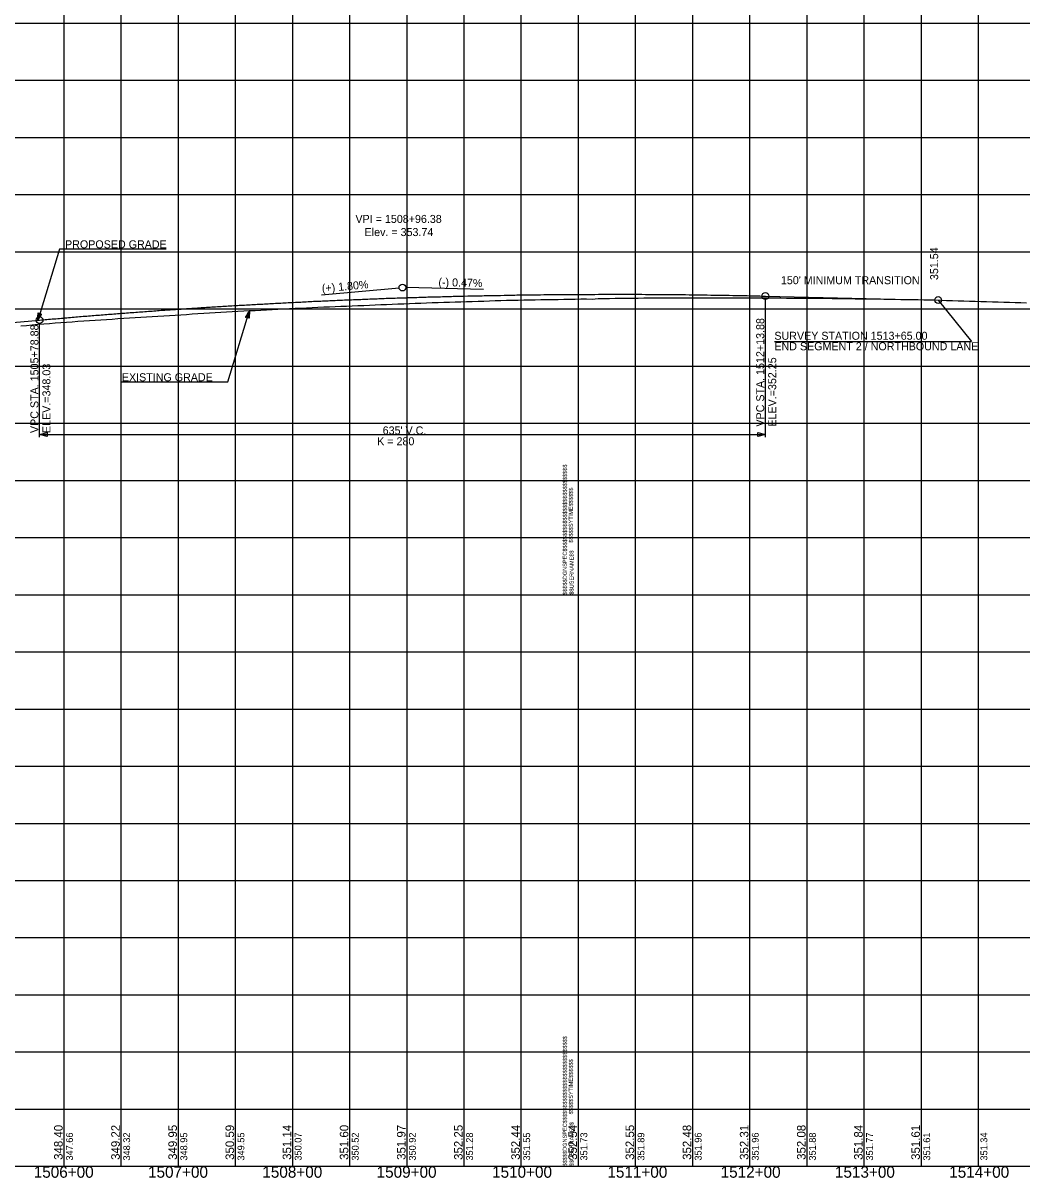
# Model space of a CAD drawing. Extents: x -90830 to 2015517, y -20856 to 836331.
# Drawn here: x 39488 to 40362, y -19397 to -18387 of the extents above; entities that cross this region are included whole.
import ezdxf

# ---------------------------------------------------------------- set-up
doc = ezdxf.new("R2010")
doc.units = 0
for name, color, linetype in [('Level 1', 7, 'Continuous'), ('RD_DDB_GradeTX', 7, 'Continuous'), ('RD_DDB_Profile_Elev', 7, 'Continuous'), ('RD_DDB_Profile_EX', 7, 'Continuous'), ('RD_DDB_Profile_Lbl', 7, 'Continuous'), ('RD_DDB_Profile_PR', 7, 'Continuous'), ('RD_DDB_StaTX', 7, 'Continuous'), ('RD_DDB_StripGrade', 7, 'Continuous'), ('RD_DDB_VCLbl', 7, 'Continuous'), ('RD_GPK_Profile_Cell', 7, 'Continuous'), ('RD_PD_Final_TX', 7, 'Continuous'), ('RD_TX_Drainage', 7, 'Continuous')]:
    doc.layers.add(name, color=color, linetype=linetype)

msp = doc.modelspace()

# ---------------------------------------------------------------- linework, layer by layer
at = {"layer": 'Level 1'}
for p, q in [((39523.5, -17886.5), (39523.5, -18386.5)), ((39573.5, -17886.5), (39573.5, -18386.5)), ((39623.5, -17886.5), (39623.5, -18386.5)), ((39673.5, -17886.5), (39673.5, -18386.5)), ((39723.5, -17886.5), (39723.5, -18386.5)), ((39773.5, -17886.5), (39773.5, -18386.5)), ((39823.5, -17886.5), (39823.5, -18386.5)), ((39873.5, -17886.5), (39873.5, -18386.5)), ((39923.5, -17886.5), (39923.5, -18386.5)), ((39973.5, -17886.5), (39973.5, -18386.5)), ((39973.5, -17886.5), (39973.5, -18386.5)), ((39973.5, -17886.5), (39973.5, -18386.5)), ((40023.5, -17886.5), (40023.5, -18386.5)), ((40073.5, -17886.5), (40073.5, -18386.5)), ((40123.5, -17886.5), (40123.5, -18386.5)), ((40173.5, -17886.5), (40173.5, -18386.5)), ((40223.5, -17886.5), (40223.5, -18386.5)), ((40273.5, -17886.5), (40273.5, -18386.5)), ((40323.5, -17886.5), (40323.5, -18386.5)), ((38373.5, -18386.5), (39973.5, -18386.5)), ((38373.5, -18386.5), (39973.5, -18386.5)), ((39523.5, -18386.5), (39523.5, -18886.5)), ((39573.5, -18386.5), (39573.5, -18886.5)), ((39623.5, -18386.5), (39623.5, -18886.5)), ((39673.5, -18386.5), (39673.5, -18886.5)), ((39723.5, -18386.5), (39723.5, -18886.5)), ((39773.5, -18386.5), (39773.5, -18886.5)), ((39823.5, -18386.5), (39823.5, -18886.5)), ((39873.5, -18386.5), (39873.5, -18886.5)), ((39923.5, -18386.5), (39923.5, -18886.5)), ((39973.5, -18386.5), (39973.5, -18886.5)), ((39973.5, -18386.5), (39973.5, -18886.5)), ((39973.5, -18386.5), (41573.5, -18386.5)), ((39973.5, -18386.5), (39973.5, -18886.5)), ((39973.5, -18386.5), (41573.5, -18386.5)), ((40023.5, -18386.5), (40023.5, -18886.5)), ((40073.5, -18386.5), (40073.5, -18886.5)), ((40123.5, -18386.5), (40123.5, -18886.5)), ((40173.5, -18386.5), (40173.5, -18886.5)), ((40223.5, -18386.5), (40223.5, -18886.5)), ((40273.5, -18386.5), (40273.5, -18886.5)), ((40323.5, -18386.5), (40323.5, -18886.5)), ((38373.5, -18436.5), (39973.5, -18436.5)), ((39973.5, -18436.5), (41573.5, -18436.5)), ((38373.5, -18486.5), (39973.5, -18486.5)), ((39973.5, -18486.5), (41573.5, -18486.5)), ((38373.5, -18536.5), (39973.5, -18536.5)), ((39973.5, -18536.5), (41573.5, -18536.5)), ((38373.5, -18586.5), (39973.5, -18586.5)), ((39973.5, -18586.5), (41573.5, -18586.5)), ((38373.5, -18636.5), (39973.5, -18636.5)), ((39973.5, -18636.5), (41573.5, -18636.5)), ((38373.5, -18686.5), (39973.5, -18686.5)), ((39973.5, -18686.5), (41573.5, -18686.5)), ((38373.5, -18736.5), (39973.5, -18736.5)), ((39973.5, -18736.5), (41573.5, -18736.5)), ((38373.5, -18786.5), (39973.5, -18786.5)), ((39973.5, -18786.5), (41573.5, -18786.5)), ((38373.5, -18836.5), (39973.5, -18836.5)), ((39973.5, -18836.5), (41573.5, -18836.5)), ((38373.5, -18886.5), (39973.5, -18886.5)), ((38373.5, -18886.5), (39973.5, -18886.5)), ((39523.5, -18886.5), (39523.5, -19386.5)), ((39573.5, -18886.5), (39573.5, -19386.5)), ((39623.5, -18886.5), (39623.5, -19386.5)), ((39673.5, -18886.5), (39673.5, -19386.5)), ((39723.5, -18886.5), (39723.5, -19386.5)), ((39773.5, -18886.5), (39773.5, -19386.5)), ((39823.5, -18886.5), (39823.5, -19386.5)), ((39873.5, -18886.5), (39873.5, -19386.5)), ((39923.5, -18886.5), (39923.5, -19386.5)), ((39973.5, -18886.5), (39973.5, -19386.5)), ((39973.5, -18886.5), (39973.5, -19386.5)), ((39973.5, -18886.5), (41573.5, -18886.5)), ((39973.5, -18886.5), (41573.5, -18886.5)), ((39973.5, -18886.5), (39973.5, -19386.5)), ((40023.5, -18886.5), (40023.5, -19386.5)), ((40073.5, -18886.5), (40073.5, -19386.5)), ((40123.5, -18886.5), (40123.5, -19386.5)), ((40173.5, -18886.5), (40173.5, -19386.5)), ((40223.5, -18886.5), (40223.5, -19386.5)), ((40273.5, -18886.5), (40273.5, -19386.5)), ((40323.5, -18886.5), (40323.5, -19386.5)), ((38373.5, -18936.5), (39973.5, -18936.5)), ((39973.5, -18936.5), (41573.5, -18936.5)), ((38373.5, -18986.5), (39973.5, -18986.5)), ((39973.5, -18986.5), (41573.5, -18986.5)), ((38373.5, -19036.5), (39973.5, -19036.5)), ((39973.5, -19036.5), (41573.5, -19036.5)), ((38373.5, -19086.5), (39973.5, -19086.5)), ((39973.5, -19086.5), (41573.5, -19086.5)), ((38373.5, -19136.5), (39973.5, -19136.5)), ((39973.5, -19136.5), (41573.5, -19136.5)), ((38373.5, -19186.5), (39973.5, -19186.5)), ((39973.5, -19186.5), (41573.5, -19186.5)), ((38373.5, -19236.5), (39973.5, -19236.5)), ((39973.5, -19236.5), (41573.5, -19236.5)), ((38373.5, -19286.5), (39973.5, -19286.5)), ((39973.5, -19286.5), (41573.5, -19286.5)), ((38373.5, -19336.5), (39973.5, -19336.5)), ((39973.5, -19336.5), (41573.5, -19336.5)), ((38373.5, -19386.5), (39973.5, -19386.5)), ((39973.5, -19386.5), (41573.5, -19386.5))]:
    msp.add_line(p, q, dxfattribs=at)
at = {"layer": 'RD_DDB_GradeTX'}
for p, q in [((39749.1, -18624.2), (39816.9, -18618.1)), ((39890.8, -18619.5), (39822.8, -18617.9))]:
    msp.add_line(p, q, dxfattribs=at)
for centre in [(39819.8, -18617.8), (40288.5, -18628.8)]:
    msp.add_circle(centre, 3, dxfattribs=at)
at = {"layer": 'RD_DDB_Profile_EX'}
for points in [[(39920.9, -18628.8), (39925.9, -18628.7), (39930.9, -18628.6), (39935.9, -18628.5), (39940.9, -18628.4), (39945.9, -18628.3), (39950.9, -18628.2), (39955.9, -18628.2), (39960.9, -18628.1), (39965.9, -18628), (39970.9, -18627.9), (39975.9, -18627.8), (39980.9, -18627.7), (39985.9, -18627.9), (39990.9, -18627.3), (39995.9, -18627.3), (40000.9, -18627.3), (40005.9, -18627.2), (40010.9, -18627.2), (40015.9, -18627.2), (40020.9, -18627.1), (40025.9, -18627), (40030.9, -18626.9), (40035.9, -18626.9), (40040.9, -18626.8), (40045.9, -18626.7), (40050.9, -18626.7), (40055.9, -18626.7), (40060.9, -18626.7), (40065.9, -18626.7), (40070.9, -18626.7), (40075.9, -18626.7), (40080.9, -18626.7), (40085.9, -18626.7), (40090.9, -18626.7), (40095.9, -18626.7), (40100.9, -18626.7), (40105.9, -18626.7), (40110.9, -18626.7), (40115.9, -18626.7), (40120.9, -18626.7), (40125.9, -18626.7), (40130.9, -18626.8), (40135.9, -18626.8), (40140.9, -18626.9), (40145.9, -18626.9), (40150.9, -18626.9), (40155.9, -18627), (40160.9, -18627), (40165.9, -18627), (40170.9, -18627.1), (40175.9, -18627.1), (40180.9, -18627.2), (40185.9, -18627.2), (40190.9, -18627.2), (40195.9, -18627.3), (40200.9, -18627.4), (40205.9, -18627.4), (40210.9, -18627.5), (40215.9, -18627.6), (40220.9, -18627.6), (40225.9, -18627.7), (40230.9, -18627.7), (40235.9, -18627.8), (40240.9, -18627.9), (40245.9, -18628), (40250.9, -18628.1), (40255.9, -18628.2), (40260.9, -18628.3), (40265.9, -18628.3), (40270.9, -18628.4), (40275.9, -18628.5), (40280.9, -18628.6), (40285.9, -18628.7), (40290.9, -18628.9), (40295.9, -18629.1), (40300.9, -18629.2), (40305.9, -18629.4), (40310.9, -18629.5), (40315.9, -18629.6), (40320.9, -18629.7), (40325.9, -18629.9), (40330.9, -18630.1), (40335.9, -18630.2), (40340.9, -18630.3), (40345.9, -18630.5), (40350.9, -18630.6), (40355.9, -18630.8), (40360.9, -18630.9), (40365.9, -18631.2)], [(39485.9, -18651.4), (39490.9, -18650.9), (39495.9, -18650.5), (39500.9, -18650), (39505.9, -18649.6), (39510.9, -18649.2), (39515.9, -18648.8), (39520.9, -18648.4), (39525.9, -18648), (39530.9, -18647.7), (39535.9, -18647.3), (39540.9, -18647), (39545.9, -18646.6), (39550.9, -18646.3), (39555.9, -18646), (39560.9, -18645.7), (39565.9, -18645.4), (39570.9, -18645), (39575.9, -18644.7), (39580.9, -18644.4), (39585.9, -18644.1), (39590.9, -18643.8), (39595.9, -18643.4), (39600.9, -18643.1), (39605.9, -18642.8), (39610.9, -18642.5), (39615.9, -18642.2), (39620.9, -18641.9), (39625.9, -18641.6), (39630.9, -18641.3), (39635.9, -18640.9), (39640.9, -18640.6), (39645.9, -18640.3), (39650.9, -18640), (39655.9, -18639.8), (39660.9, -18639.5), (39665.9, -18639.2), (39670.9, -18638.9), (39675.9, -18638.6), (39680.9, -18638.3), (39685.9, -18638), (39690.9, -18637.8), (39695.9, -18637.5), (39700.9, -18637.2), (39705.9, -18637), (39710.9, -18636.8), (39715.9, -18636.5), (39720.9, -18636.3), (39725.9, -18636), (39730.9, -18635.8), (39735.9, -18635.5), (39740.9, -18635.3), (39745.9, -18635.1), (39750.9, -18634.8), (39755.9, -18634.6), (39760.9, -18634.4), (39765.9, -18634.2), (39770.9, -18634), (39775.9, -18633.8), (39780.9, -18633.6), (39785.9, -18633.4), (39790.9, -18633.2), (39795.9, -18633), (39800.9, -18632.8), (39805.9, -18632.6), (39810.9, -18632.4), (39815.9, -18632.2), (39820.9, -18632), (39825.9, -18631.8), (39830.9, -18631.6), (39835.9, -18631.4), (39840.9, -18631.2), (39845.9, -18631), (39850.9, -18630.8), (39855.9, -18630.7), (39860.9, -18630.5), (39865.9, -18630.3), (39870.9, -18630.2), (39875.9, -18630), (39880.9, -18629.9), (39885.9, -18629.8), (39890.9, -18629.6), (39895.9, -18629.4), (39900.9, -18629.3), (39905.9, -18629.2), (39910.9, -18629), (39915.9, -18628.9), (39920.9, -18628.8)]]:
    msp.add_lwpolyline(points, dxfattribs=at)
at = {"layer": 'RD_DDB_Profile_Lbl'}
for p in [(40288.5, -18628.8), (40145.3, -18665.1)]:
    msp.add_line(p, (40317.8, -18665.1), dxfattribs=at)
at = {"layer": 'RD_DDB_Profile_PR'}
for p, q in [((40137.3, -18625.3), (40288.5, -18628.8)), ((39423.5, -18653.4), (39502.3, -18646.3))]:
    msp.add_line(p, q, dxfattribs=at)
msp.add_spline([(39502.3, -18646.3), (39515, -18645.2), (39527.7, -18644.1), (39540.4, -18643), (39553.1, -18642), (39565.8, -18641), (39578.5, -18640), (39591.2, -18639.1), (39603.9, -18638.1), (39616.6, -18637.2), (39629.3, -18636.4), (39642, -18635.5), (39654.7, -18634.7), (39667.4, -18633.9), (39680.1, -18633.2), (39692.8, -18632.5), (39705.5, -18631.8), (39718.2, -18631.1), (39730.9, -18630.5), (39743.6, -18629.8), (39756.3, -18629.3), (39769, -18628.7), (39781.7, -18628.2), (39794.4, -18627.7), (39807.1, -18627.2), (39819.8, -18626.8), (39832.5, -18626.4), (39845.2, -18626), (39857.9, -18625.7), (39870.6, -18625.3), (39883.3, -18625.1), (39896, -18624.8), (39908.7, -18624.6), (39921.4, -18624.3), (39934.1, -18624.2), (39946.8, -18624), (39959.5, -18623.9), (39972.2, -18623.8), (39984.9, -18623.8), (39997.6, -18623.7), (40010.3, -18623.7), (40023, -18623.7), (40035.7, -18623.8), (40048.4, -18623.9), (40061.1, -18624), (40073.8, -18624.1), (40086.5, -18624.3), (40099.2, -18624.5), (40111.9, -18624.7), (40124.6, -18625), (40137.3, -18625.3)], degree=3, dxfattribs=at)
at = {"layer": 'RD_DDB_VCLbl'}
for p, q in [((40137.3, -18748.8), (40137.3, -18628.3)), ((39502.3, -18748.8), (39502.3, -18649.3)), ((39502.3, -18746.3), (40137.3, -18746.3))]:
    msp.add_line(p, q, dxfattribs=at)
for centre in [(40137.3, -18625.3), (39502.3, -18646.3)]:
    msp.add_circle(centre, 3, dxfattribs=at)
at = {"layer": 'RD_GPK_Profile_Cell'}
msp.add_line((4823.5, -19386.5), (75223.5, -19386.5), dxfattribs=at)
at = {"layer": 'RD_PD_Final_TX'}
for p, q in [((39500.7, -18646.7), (39501, -18640)), ((39502.5, -18640.5), (39500.7, -18646.7)), ((39500.7, -18646.7), (39504.1, -18641)), ((39501, -18640), (39504.1, -18641)), ((39685.9, -18638), (39682.5, -18643.8)), ((39685.6, -18644.7), (39682.5, -18643.8)), ((39684.1, -18644.2), (39685.9, -18638)), ((39685.9, -18638), (39685.6, -18644.7))]:
    msp.add_line(p, q, dxfattribs=at)
for points in [[(39613.1, -18584.3), (39519.7, -18584.3), (39500.7, -18646.7)], [(39502.5, -18640.6), (39500.7, -18646.3), (39502.5, -18640.5), (39500.7, -18646.1), (39502.4, -18640.5), (39500.8, -18645.9), (39502.3, -18640.5), (39500.8, -18645.6), (39502.2, -18640.5), (39500.8, -18645.3), (39502.2, -18640.4), (39500.8, -18644.9), (39502.1, -18640.4), (39500.8, -18644.6), (39502, -18640.4), (39500.8, -18644.3), (39501.9, -18640.4), (39500.9, -18644), (39501.9, -18640.4), (39500.9, -18643.7), (39501.8, -18640.4), (39500.9, -18643.4), (39501.7, -18640.3), (39500.9, -18642.9), (39501.6, -18640.3), (39500.9, -18642.6), (39501.6, -18640.3), (39500.9, -18642.2), (39501.5, -18640.3), (39501, -18641.8), (39501.4, -18640.2), (39501, -18641.5), (39501.3, -18640.2), (39501, -18641.2), (39501.3, -18640.1), (39501, -18640.8), (39501.2, -18640.2), (39501, -18640.4), (39501.1, -18640.2)], [(39500.8, -18646.3), (39502.6, -18640.6), (39500.9, -18646.1), (39502.6, -18640.6), (39501, -18645.9), (39502.7, -18640.6), (39501.1, -18645.8), (39502.8, -18640.6), (39501.3, -18645.6), (39502.8, -18640.6), (39501.4, -18645.4), (39502.9, -18640.7), (39501.5, -18645.2), (39502.9, -18640.7), (39501.7, -18644.9), (39503, -18640.7), (39501.8, -18644.7), (39503.1, -18640.7), (39502, -18644.4), (39503.1, -18640.7), (39502.1, -18644.2), (39503.2, -18640.7), (39502.3, -18643.9), (39503.3, -18640.8), (39502.5, -18643.6), (39503.3, -18640.8), (39502.6, -18643.3), (39503.4, -18640.8), (39502.8, -18643), (39503.4, -18640.8), (39503, -18642.7), (39503.5, -18640.9), (39503.1, -18642.5), (39503.6, -18640.9), (39503.3, -18642.3), (39503.6, -18640.9), (39503.4, -18641.9), (39503.7, -18640.9), (39503.6, -18641.7), (39503.8, -18641), (39503.7, -18641.6), (39503.9, -18641), (39504, -18641), (39503.9, -18641)], [(39573.5, -18700.4), (39666.9, -18700.4), (39685.9, -18638)], [(39685.8, -18638.4), (39684, -18644.1), (39685.7, -18638.6), (39684, -18644.1), (39685.6, -18638.8), (39683.9, -18644.1), (39685.5, -18639), (39683.9, -18644.1), (39685.3, -18639.2), (39683.8, -18644.1), (39685.2, -18639.3), (39683.7, -18644.1), (39685.1, -18639.6), (39683.7, -18644.1), (39684.9, -18639.8), (39683.6, -18644), (39684.8, -18640.1), (39683.5, -18644), (39684.7, -18640.3), (39683.5, -18644), (39684.5, -18640.6), (39683.4, -18644), (39684.3, -18640.8), (39683.4, -18643.9), (39684.1, -18641.2), (39683.3, -18643.9), (39684, -18641.4), (39683.2, -18644), (39683.8, -18641.7), (39683.2, -18643.9), (39683.7, -18642), (39683.1, -18643.9), (39683.5, -18642.2), (39683, -18643.8), (39683.3, -18642.4), (39683, -18643.8), (39683.2, -18642.8), (39682.9, -18643.8), (39683.1, -18643), (39682.8, -18643.8), (39682.9, -18643.1), (39682.7, -18643.7), (39682.6, -18643.7), (39682.7, -18643.7)], [(39684.1, -18644.2), (39685.9, -18638.4), (39684.2, -18644.2), (39685.9, -18638.7), (39684.2, -18644.2), (39685.9, -18638.9), (39684.3, -18644.2), (39685.9, -18639.1), (39684.4, -18644.3), (39685.8, -18639.5), (39684.5, -18644.3), (39685.8, -18639.9), (39684.5, -18644.3), (39685.8, -18640.1), (39684.6, -18644.3), (39685.8, -18640.5), (39684.7, -18644.3), (39685.7, -18640.8), (39684.7, -18644.4), (39685.7, -18641), (39684.8, -18644.4), (39685.7, -18641.4), (39684.9, -18644.4), (39685.7, -18641.8), (39685, -18644.5), (39685.7, -18642.1), (39685, -18644.5), (39685.7, -18642.6), (39685.1, -18644.5), (39685.6, -18642.9), (39685.2, -18644.5), (39685.6, -18643.3), (39685.3, -18644.5), (39685.6, -18643.5), (39685.3, -18644.6), (39685.6, -18643.9), (39685.4, -18644.6), (39685.6, -18644.3), (39685.5, -18644.6)]]:
    msp.add_lwpolyline(points, dxfattribs=at)
at = {"layer": 'RD_TX_Drainage'}
for points in [[(39508.9, -18748), (39502.3, -18746.3), (39508.9, -18744.7)], [(40130.7, -18744.7), (40137.3, -18746.3), (40130.7, -18748)]]:
    msp.add_lwpolyline(points, close=True, dxfattribs=at)

# ---------------------------------------------------------------- texts
at = {"layer": 'Level 1'}
for s, p in [('$$$$$DGNSPEC$$$$$$$$$$$$$$$$$$$$$$$$$$$$', (39963.6, -18886.6)), ('$$$$$SYTIME$$$$$$', (39968.9, -18841)), ('$$USERNAME$$', (39969.5, -18886.4)), ('$$$$$DGNSPEC$$$$$$$$$$$$$$$$$$$$$$$$$$$$', (39963.6, -19386.6)), ('$$$$$SYTIME$$$$$$', (39968.9, -19341)), ('$$USERNAME$$', (39969.5, -19386.4))]:
    msp.add_text(s, height=3.544, rotation=90, dxfattribs=at).set_placement(p)
at = {"layer": 'RD_DDB_GradeTX'}
for s, rotation, p in [('(+) 1.80%', 5.138, (39749.6, -18622.1)), ('(-) 0.47%', 358.6523, (39851.2, -18616.5))]:
    msp.add_text(s, height=7, rotation=rotation, dxfattribs=at).set_placement(p)
at = {"layer": 'RD_DDB_Profile_Elev'}
for s, p in [('348.40', (39522.5, -19380.9)), ('349.22', (39572.5, -19380.9)), ('349.95', (39622.5, -19380.9)), ('350.59', (39672.5, -19380.9)), ('351.14', (39722.5, -19380.9)), ('351.60', (39772.5, -19380.9)), ('351.97', (39822.5, -19380.9)), ('352.25', (39872.5, -19380.9)), ('352.44', (39922.5, -19380.9)), ('352.54', (39972.5, -19380.9)), ('352.55', (40022.5, -19380.9)), ('352.48', (40072.5, -19380.9)), ('352.31', (40122.5, -19380.9)), ('352.08', (40172.5, -19380.9)), ('351.84', (40222.5, -19380.9)), ('351.61', (40272.5, -19380.9))]:
    msp.add_text(s, height=7.5, rotation=90, dxfattribs=at).set_placement(p)
at = {"layer": 'RD_DDB_Profile_Lbl'}
for s, p in [('VPI = 1508+96.38', (39778.7, -18561.3)), ('Elev. = 353.74', (39786.7, -18572.8)), ('SURVEY STATION 1513+65.00', (40145.2, -18663.5)), ('END SEGMENT 2 / NORTHBOUND LANE', (40145.2, -18672.7))]:
    msp.add_text(s, height=7, dxfattribs=at).set_placement(p)
msp.add_text('351.54', height=7, rotation=90, dxfattribs=at).set_placement((40288.5, -18611.3))
at = {"layer": 'RD_DDB_StaTX'}
for s, p in [('1506+00', (39497.2, -19396.5)), ('1507+00', (39597.2, -19396.5)), ('1508+00', (39697.2, -19396.5)), ('1509+00', (39797.2, -19396.5)), ('1510+00', (39898.2, -19396.5)), ('1511+00', (39999.1, -19396.5)), ('1512+00', (40098.2, -19396.5)), ('1513+00', (40198.2, -19396.5)), ('1514+00', (40298.2, -19396.5))]:
    msp.add_text(s, height=10, dxfattribs=at).set_placement(p)
at = {"layer": 'RD_DDB_StripGrade'}
for s, height, p in [('VPC STA. 1512+13.88 ', 7, (40136.3, -18739.5)), ('VPC STA. 1505+78.88 ', 7, (39501.3, -18745.1)), ('ELEV.=348.03', 7, (39511.8, -18745.1)), ('ELEV.=352.25', 7, (40146.8, -18739.5)), ('347.66', 6, (39531.5, -19381.5)), ('348.32', 6, (39581.5, -19381.5)), ('348.95', 6, (39631.5, -19381.5)), ('349.55', 6, (39681.5, -19381.5)), ('350.07', 6, (39731.5, -19381.5)), ('350.52', 6, (39781.5, -19381.5)), ('350.92', 6, (39831.5, -19381.5)), ('351.28', 6, (39881.5, -19381.5)), ('351.55', 6, (39931.5, -19381.5)), ('351.73', 6, (39981.5, -19381.5)), ('351.89', 6, (40031.5, -19381.5)), ('351.96', 6, (40081.5, -19381.5)), ('351.96', 6, (40131.5, -19381.5)), ('351.88', 6, (40181.5, -19381.5)), ('351.77', 6, (40231.5, -19381.5)), ('351.61', 6, (40281.5, -19381.5)), ('351.34', 6, (40331.5, -19381.5))]:
    msp.add_text(s, height=height, rotation=90, dxfattribs=at).set_placement(p)
at = {"layer": 'RD_DDB_VCLbl'}
for s, p in [("150' MINIMUM TRANSITION", (40150.9, -18614.9)), ("635' V.C.", (39802.5, -18746.3)), ('K = 280', (39797.7, -18755.8))]:
    msp.add_text(s, height=7, dxfattribs=at).set_placement(p)
at = {"layer": 'RD_PD_Final_TX'}
for s, p in [('PROPOSED GRADE', (39524.6, -18583.5)), ('EXISTING GRADE', (39574.3, -18699.8))]:
    msp.add_text(s, height=7, dxfattribs=at).set_placement(p)

doc.saveas('drawing.dxf')
